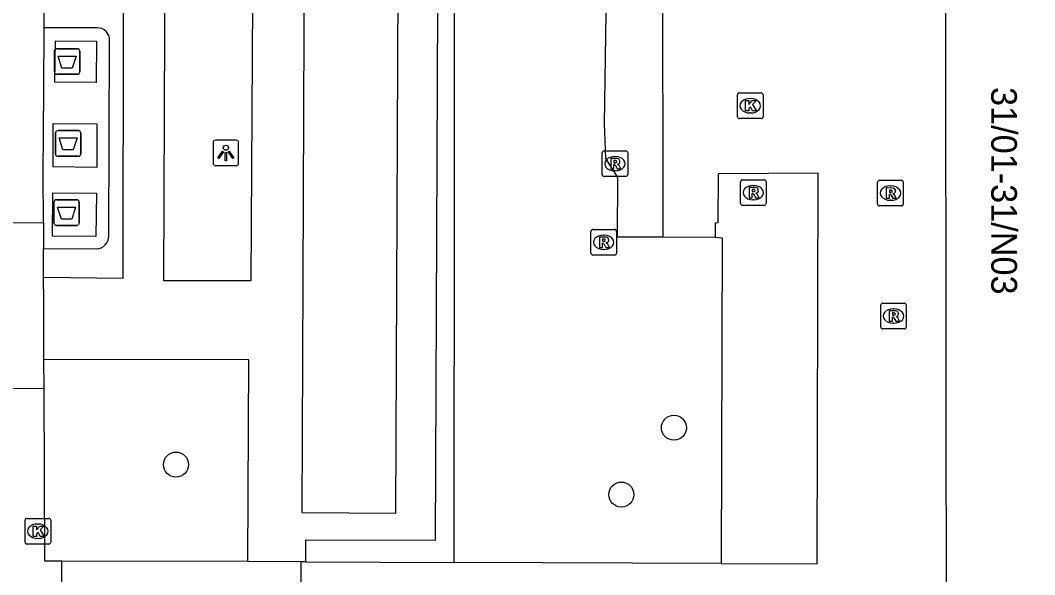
# Model space of a CAD drawing. Extents: x 161477 to 163040, y 383680 to 384868.
# Drawn here: x 161936.87 to 161976.46, y 384449.15 to 384470.8 of the extents above; entities that cross this region are included whole.
import ezdxf

# ---------------------------------------------------------------- set-up
doc = ezdxf.new("R2010")
doc.units = 0
for name, color, linetype in [('IMGEO_Afval_apart_plaats', 7, 'Continuous'), ('IMGEO_Boom', 7, 'Continuous'), ('IMGEO_Groenvoorziening', 7, 'Continuous'), ('IMGEO_Kolk', 7, 'Continuous'), ('IMGEO_Lichtpunt', 7, 'Continuous'), ('IMGEO_Pand', 7, 'Continuous'), ('IMGEO_Pand_nummerreeks', 7, 'Continuous'), ('IMGEO_Rijbaan_lokaal_open', 7, 'Continuous'), ('IMGEO_Rioolput', 7, 'Continuous'), ('IMGEO_Voetpad_gesloten', 7, 'Continuous'), ('IMGEO_Voetpad_open', 7, 'Continuous')]:
    doc.layers.add(name, color=color, linetype=linetype)

msp = doc.modelspace()

# ---------------------------------------------------------------- linework, layer by layer
at = {"layer": 'IMGEO_Afval_apart_plaats'}
for p, q in [((161938.205, 384468.79), (161938.205, 384469.59)), ((161938.205, 384469.59), (161938.205, 384468.79)), ((161938.305, 384469.69), (161939.095, 384469.69)), ((161939.095, 384469.69), (161938.305, 384469.69)), ((161939.195, 384469.59), (161939.195, 384468.79)), ((161939.195, 384468.79), (161939.195, 384469.59)), ((161939.095, 384468.69), (161938.305, 384468.69)), ((161938.305, 384468.69), (161939.095, 384468.69)), ((161938.245, 384465.59), (161938.245, 384466.39)), ((161938.245, 384466.39), (161938.245, 384465.59)), ((161938.345, 384466.49), (161939.135, 384466.49)), ((161939.135, 384466.49), (161938.345, 384466.49)), ((161939.235, 384466.39), (161939.235, 384465.59)), ((161939.235, 384465.59), (161939.235, 384466.39)), ((161939.135, 384465.49), (161938.345, 384465.49)), ((161938.345, 384465.49), (161939.135, 384465.49)), ((161938.285, 384463.79), (161939.075, 384463.79)), ((161939.075, 384463.79), (161938.285, 384463.79)), ((161938.185, 384462.89), (161938.185, 384463.69)), ((161938.185, 384463.69), (161938.185, 384462.89)), ((161939.175, 384463.69), (161939.175, 384462.89)), ((161939.175, 384462.89), (161939.175, 384463.69)), ((161939.075, 384462.79), (161938.285, 384462.79)), ((161938.285, 384462.79), (161939.075, 384462.79))]:
    msp.add_line(p, q, dxfattribs=at)
for points in [[(161938.348, 384469.404), (161939.052, 384469.404), (161938.903, 384468.934), (161938.497, 384468.934), (161938.348, 384469.404)], [(161938.388, 384466.204), (161939.092, 384466.204), (161938.943, 384465.734), (161938.537, 384465.734), (161938.388, 384466.204)], [(161938.328, 384463.504), (161939.032, 384463.504), (161938.883, 384463.034), (161938.477, 384463.034), (161938.328, 384463.504)]]:
    msp.add_lwpolyline(points, dxfattribs=at)
for centre, start, end in [((161938.305, 384469.59), 90, 180), ((161938.305, 384469.59), 90, 180), ((161939.095, 384469.59), 0, 90), ((161939.095, 384469.59), 360, 90), ((161938.305, 384468.79), 180, 270), ((161938.305, 384468.79), 180, 270), ((161939.095, 384468.79), 270, 0), ((161939.095, 384468.79), 270, 0), ((161938.345, 384466.39), 90, 180), ((161938.345, 384466.39), 90, 180), ((161939.135, 384466.39), 0, 90), ((161939.135, 384466.39), 360, 90), ((161938.345, 384465.59), 180, 270), ((161938.345, 384465.59), 180, 270), ((161939.135, 384465.59), 270, 0), ((161939.135, 384465.59), 270, 0), ((161938.285, 384463.69), 90, 180), ((161938.285, 384463.69), 90, 180), ((161939.075, 384463.69), 0, 90), ((161939.075, 384463.69), 360, 90), ((161938.285, 384462.89), 180, 270), ((161938.285, 384462.89), 180, 270), ((161939.075, 384462.89), 270, 0), ((161939.075, 384462.89), 270, 0)]:
    msp.add_arc(centre, 0.1, start, end, dxfattribs=at)
at = {"layer": 'IMGEO_Boom'}
for centre in [(161962.38, 384454.89), (161942.95, 384453.45), (161960.33, 384452.28)]:
    msp.add_circle(centre, 0.489, dxfattribs=at)
at = {"layer": 'IMGEO_Groenvoorziening'}
for points in [[(161959.833, 384486.751), (161959.834, 384486.629), (161959.867, 384480.582), (161959.657, 384466.76), (161959.717, 384465.398), (161960.18, 384464.665), (161960.165, 384462.341), (161961.956, 384462.341)], [(161953.808, 384449.628), (161953.825, 384480.322), (161953.189, 384480.342)], [(161963.984, 384462.326), (161964.269, 384462.298), (161964.226, 384449.593)]]:
    msp.add_lwpolyline(points, dxfattribs=at)
at = {"layer": 'IMGEO_Kolk'}
for p, q in [((161964.859, 384467.034), (161964.859, 384467.886)), ((161964.934, 384467.96), (161965.786, 384467.96)), ((161965.86, 384467.886), (161965.86, 384467.034)), ((161965.347, 384467.74), (161965.372, 384467.74)), ((161965.786, 384466.96), (161964.934, 384466.96)), ((161965.37, 384467.18), (161965.345, 384467.18)), ((161937.059, 384450.422), (161937.059, 384451.274)), ((161937.134, 384451.348), (161937.986, 384451.348)), ((161937.547, 384451.128), (161937.572, 384451.128)), ((161938.06, 384451.274), (161938.06, 384450.422)), ((161937.986, 384450.348), (161937.134, 384450.348)), ((161937.57, 384450.568), (161937.545, 384450.568))]:
    msp.add_line(p, q, dxfattribs=at)
for points in [[(161964.859, 384467.034), (161964.859, 384467.886)], [(161964.934, 384467.96), (161965.786, 384467.96)], [(161965.86, 384467.886), (161965.86, 384467.034)], [(161965.18, 384467.66), (161965.303, 384467.66), (161965.303, 384467.509), (161965.433, 384467.66), (161965.597, 384467.66), (161965.451, 384467.509), (161965.604, 384467.26), (161965.452, 384467.26), (161965.367, 384467.424), (161965.303, 384467.357), (161965.303, 384467.26), (161965.18, 384467.26), (161965.18, 384467.66)], [(161965.786, 384466.96), (161964.934, 384466.96)], [(161937.059, 384450.422), (161937.059, 384451.274)], [(161937.134, 384451.348), (161937.986, 384451.348)], [(161938.06, 384451.274), (161938.06, 384450.422)], [(161937.38, 384451.048), (161937.503, 384451.048), (161937.503, 384450.897), (161937.633, 384451.048), (161937.797, 384451.048), (161937.651, 384450.897), (161937.804, 384450.648), (161937.652, 384450.648), (161937.567, 384450.812), (161937.503, 384450.745), (161937.503, 384450.648), (161937.38, 384450.648), (161937.38, 384451.048)], [(161937.986, 384450.348), (161937.134, 384450.348)]]:
    msp.add_lwpolyline(points, dxfattribs=at)
for centre, start, end in [((161964.936, 384467.884), 91.552, 178.448), ((161964.936, 384467.884), 91.552, 178.448), ((161965.784, 384467.884), 1.552, 88.448), ((161965.784, 384467.884), 1.552, 88.448), ((161964.936, 384467.036), 181.552, 268.448), ((161964.936, 384467.036), 181.552, 268.448), ((161965.784, 384467.036), 271.552, 358.448), ((161965.784, 384467.036), 271.552, 358.448), ((161937.136, 384451.272), 91.552, 178.448), ((161937.136, 384451.272), 91.552, 178.448), ((161937.984, 384451.272), 1.552, 88.448), ((161937.984, 384451.272), 1.552, 88.448), ((161937.136, 384450.424), 181.552, 268.448), ((161937.136, 384450.424), 181.552, 268.448), ((161937.984, 384450.424), 271.552, 358.448), ((161937.984, 384450.424), 271.552, 358.448)]:
    msp.add_arc(centre, 0.0765, start, end, dxfattribs=at)
for centre, major_axis, ratio, start_param, end_param in [((161965.346, 384467.46), (-0.387, 0.002), 0.722429, 4.712389, 7.853982), ((161965.371, 384467.46), (-0.39, 0.002), 0.717154, 1.570796, 4.712389), ((161937.546, 384450.848), (-0.387, 0.002), 0.722429, 4.712389, 7.853982), ((161937.571, 384450.848), (-0.39, 0.002), 0.717154, 1.570796, 4.712389)]:
    msp.add_ellipse(centre, major_axis=major_axis, ratio=ratio, start_param=start_param, end_param=end_param, dxfattribs=at)
at = {"layer": 'IMGEO_Lichtpunt'}
for p, q in [((161944.397, 384466.023), (161944.397, 384465.216)), ((161944.397, 384466.023), (161944.397, 384465.216)), ((161945.299, 384466.118), (161944.491, 384466.118)), ((161945.299, 384466.118), (161944.491, 384466.118)), ((161945.393, 384465.216), (161945.393, 384466.023)), ((161945.393, 384465.216), (161945.393, 384466.023)), ((161944.491, 384465.122), (161945.299, 384465.122)), ((161944.491, 384465.122), (161945.299, 384465.122))]:
    msp.add_line(p, q, dxfattribs=at)
for points in [[(161944.771, 384465.687), (161944.81, 384465.659), (161944.622, 384465.397), (161944.584, 384465.424), (161944.771, 384465.687)], [(161944.873, 384465.639), (161944.92, 384465.639), (161944.92, 384465.317), (161944.873, 384465.317), (161944.873, 384465.639)], [(161944.983, 384465.659), (161945.021, 384465.686), (161945.208, 384465.424), (161945.169, 384465.396), (161944.983, 384465.659)]]:
    msp.add_lwpolyline(points, dxfattribs=at)
msp.add_circle((161944.896, 384465.821), 0.0994, dxfattribs=at)
for centre, start, end in [((161944.491, 384466.023), 90, 180), ((161944.491, 384466.023), 90, 180), ((161945.299, 384466.023), 0, 90), ((161945.299, 384466.023), 0, 90), ((161944.491, 384465.216), 180, 270), ((161944.491, 384465.216), 180, 270), ((161945.299, 384465.216), 270, 0), ((161945.299, 384465.216), 270, 360)]:
    msp.add_arc(centre, 0.0946, start, end, dxfattribs=at)
at = {"layer": 'IMGEO_Pand'}
msp.add_lwpolyline([(161973.024, 384445.839), (161972.98, 384481.996), (161973.195, 384482.006), (161973.203, 384482.222), (161979.522, 384482.177), (161979.522, 384482.397), (161979.466, 384490.06)], dxfattribs=at)
at = {"layer": 'IMGEO_Rijbaan_lokaal_open'}
for points in [[(161937.809, 384470.509), (161937.905, 384486.797)], [(161937.779, 384462.885), (161937.772, 384464.792), (161937.795, 384468.086), (161937.809, 384470.509)], [(161930.724, 384462.946), (161937.779, 384462.885)], [(161937.779, 384462.885), (161937.774, 384462.364), (161937.776, 384461.891)], [(161937.782, 384460.765), (161937.776, 384461.891)], [(161937.797, 384457.548), (161937.786, 384459.814), (161937.782, 384460.765)], [(161937.802, 384456.404), (161937.797, 384457.548)], [(161937.802, 384456.404), (161923.124, 384456.523)], [(161938.489, 384449.676), (161937.834, 384449.677), (161937.802, 384456.404)], [(161938.463, 384424.383), (161938.489, 384449.676)]]:
    msp.add_lwpolyline(points, dxfattribs=at)
at = {"layer": 'IMGEO_Rioolput'}
for p, q in [((161959.579, 384464.774), (161959.579, 384465.626)), ((161959.654, 384465.7), (161960.506, 384465.7)), ((161960.067, 384465.48), (161960.092, 384465.48)), ((161960.58, 384465.626), (161960.58, 384464.774)), ((161960.506, 384464.7), (161959.654, 384464.7)), ((161960.09, 384464.92), (161960.065, 384464.92)), ((161964.979, 384463.644), (161964.979, 384464.496)), ((161965.054, 384464.57), (161965.906, 384464.57)), ((161965.467, 384464.35), (161965.492, 384464.35)), ((161965.98, 384464.496), (161965.98, 384463.644)), ((161970.329, 384463.624), (161970.329, 384464.476)), ((161970.404, 384464.55), (161971.256, 384464.55)), ((161970.817, 384464.33), (161970.842, 384464.33)), ((161971.33, 384464.476), (161971.33, 384463.624)), ((161965.49, 384463.79), (161965.465, 384463.79)), ((161965.906, 384463.57), (161965.054, 384463.57)), ((161971.256, 384463.55), (161970.404, 384463.55)), ((161970.84, 384463.77), (161970.815, 384463.77)), ((161959.214, 384462.63), (161960.066, 384462.63)), ((161959.139, 384461.704), (161959.139, 384462.556)), ((161959.627, 384462.41), (161959.652, 384462.41)), ((161960.14, 384462.556), (161960.14, 384461.704)), ((161959.65, 384461.85), (161959.625, 384461.85)), ((161960.066, 384461.63), (161959.214, 384461.63)), ((161970.449, 384458.824), (161970.449, 384459.676)), ((161970.524, 384459.75), (161971.376, 384459.75)), ((161970.937, 384459.53), (161970.962, 384459.53)), ((161971.45, 384459.676), (161971.45, 384458.824)), ((161971.376, 384458.75), (161970.524, 384458.75)), ((161970.96, 384458.97), (161970.935, 384458.97))]:
    msp.add_line(p, q, dxfattribs=at)
for points in [[(161959.579, 384464.774), (161959.579, 384465.626)], [(161959.654, 384465.7), (161960.506, 384465.7)], [(161960.168, 384465.398), (161959.916, 384465.4), (161959.916, 384465)], [(161960.58, 384465.626), (161960.58, 384464.774)], [(161959.916, 384465), (161960.04, 384465), (161960.04, 384465.162), (161960.051, 384465.162)], [(161960.094, 384465.319), (161960.04, 384465.319), (161960.04, 384465.238)], [(161960.04, 384465.238), (161960.092, 384465.238)], [(161960.098, 384465.133), (161960.169, 384465), (161960.309, 384465), (161960.244, 384465.126)], [(161960.506, 384464.7), (161959.654, 384464.7)], [(161964.979, 384463.644), (161964.979, 384464.496)], [(161965.054, 384464.57), (161965.906, 384464.57)], [(161965.568, 384464.268), (161965.316, 384464.27), (161965.316, 384463.87)], [(161965.494, 384464.189), (161965.44, 384464.189), (161965.44, 384464.108)], [(161965.98, 384464.496), (161965.98, 384463.644)], [(161970.329, 384463.624), (161970.329, 384464.476)], [(161970.404, 384464.55), (161971.256, 384464.55)], [(161970.918, 384464.248), (161970.666, 384464.25), (161970.666, 384463.85)], [(161971.33, 384464.476), (161971.33, 384463.624)], [(161965.316, 384463.87), (161965.44, 384463.87), (161965.44, 384464.032), (161965.451, 384464.032)], [(161965.44, 384464.108), (161965.492, 384464.108)], [(161965.498, 384464.003), (161965.569, 384463.87), (161965.709, 384463.87), (161965.644, 384463.996)], [(161970.666, 384463.85), (161970.79, 384463.85), (161970.79, 384464.012), (161970.801, 384464.012)], [(161970.844, 384464.169), (161970.79, 384464.169), (161970.79, 384464.088)], [(161970.79, 384464.088), (161970.842, 384464.088)], [(161970.848, 384463.983), (161970.919, 384463.85), (161971.059, 384463.85), (161970.994, 384463.976)], [(161965.906, 384463.57), (161965.054, 384463.57)], [(161971.256, 384463.55), (161970.404, 384463.55)], [(161959.214, 384462.63), (161960.066, 384462.63)], [(161959.139, 384461.704), (161959.139, 384462.556)], [(161959.728, 384462.328), (161959.476, 384462.33), (161959.476, 384461.93)], [(161959.654, 384462.249), (161959.6, 384462.249), (161959.6, 384462.168)], [(161960.14, 384462.556), (161960.14, 384461.704)], [(161959.476, 384461.93), (161959.6, 384461.93), (161959.6, 384462.092), (161959.611, 384462.092)], [(161959.6, 384462.168), (161959.652, 384462.168)], [(161959.658, 384462.063), (161959.729, 384461.93), (161959.869, 384461.93), (161959.804, 384462.056)], [(161960.066, 384461.63), (161959.214, 384461.63)], [(161970.449, 384458.824), (161970.449, 384459.676)], [(161970.524, 384459.75), (161971.376, 384459.75)], [(161971.038, 384459.448), (161970.786, 384459.45), (161970.786, 384459.05)], [(161971.45, 384459.676), (161971.45, 384458.824)], [(161970.786, 384459.05), (161970.91, 384459.05), (161970.91, 384459.212), (161970.921, 384459.212)], [(161970.964, 384459.369), (161970.91, 384459.369), (161970.91, 384459.288)], [(161970.91, 384459.288), (161970.962, 384459.288)], [(161970.968, 384459.183), (161971.039, 384459.05), (161971.179, 384459.05), (161971.114, 384459.176)], [(161971.376, 384458.75), (161970.524, 384458.75)]]:
    msp.add_lwpolyline(points, dxfattribs=at)
for centre, radius, start, end in [((161959.656, 384465.624), 0.0765, 91.552, 178.448), ((161959.656, 384465.624), 0.0765, 91.552, 178.448), ((161960.167, 384465.288), 0.109, 350.3612, 89.416), ((161960.504, 384465.624), 0.0765, 1.552, 88.448), ((161960.504, 384465.624), 0.0765, 1.552, 88.448), ((161960.05, 384465.109), 0.0533, 26.0293, 88.6989), ((161960.076, 384465.427), 0.19, 274.7715, 282.9687), ((161960.1, 384465.223), 0.0964, 77.0061, 93.1865), ((161960.114, 384465.28), 0.0378, 276.6634, 79.6772), ((161960.165, 384465.288), 0.112, 277.5842, 350.9817), ((161960.149, 384465.073), 0.108, 29.5134, 73.7905), ((161959.656, 384464.776), 0.0765, 181.552, 268.448), ((161959.656, 384464.776), 0.0765, 181.552, 268.448), ((161960.504, 384464.776), 0.0765, 271.552, 358.448), ((161960.504, 384464.776), 0.0765, 271.552, 358.448), ((161965.056, 384464.494), 0.0765, 91.552, 178.448), ((161965.056, 384464.494), 0.0765, 91.552, 178.448), ((161965.5, 384464.093), 0.0964, 77.0061, 93.1865), ((161965.514, 384464.15), 0.0378, 276.6634, 79.6772), ((161965.567, 384464.158), 0.109, 350.3612, 89.416), ((161965.904, 384464.494), 0.0765, 1.552, 88.448), ((161965.904, 384464.494), 0.0765, 1.552, 88.448), ((161970.406, 384464.474), 0.0765, 91.552, 178.448), ((161970.406, 384464.474), 0.0765, 91.552, 178.448), ((161970.917, 384464.138), 0.109, 350.3612, 89.416), ((161971.254, 384464.474), 0.0765, 1.552, 88.448), ((161971.254, 384464.474), 0.0765, 1.552, 88.448), ((161965.45, 384463.979), 0.0533, 26.0293, 88.6989), ((161965.476, 384464.297), 0.19, 274.7715, 282.9687), ((161965.565, 384464.158), 0.112, 277.5842, 350.9817), ((161965.549, 384463.943), 0.108, 29.5134, 73.7905), ((161970.8, 384463.959), 0.0533, 26.0293, 88.6989), ((161970.826, 384464.277), 0.19, 274.7715, 282.9687), ((161970.85, 384464.073), 0.0964, 77.0061, 93.1865), ((161970.864, 384464.13), 0.0378, 276.6634, 79.6772), ((161970.915, 384464.138), 0.112, 277.5842, 350.9817), ((161970.899, 384463.923), 0.108, 29.5134, 73.7905), ((161965.056, 384463.646), 0.0765, 181.552, 268.448), ((161965.056, 384463.646), 0.0765, 181.552, 268.448), ((161965.904, 384463.646), 0.0765, 271.552, 358.448), ((161965.904, 384463.646), 0.0765, 271.552, 358.448), ((161970.406, 384463.626), 0.0765, 181.552, 268.448), ((161970.406, 384463.626), 0.0765, 181.552, 268.448), ((161971.254, 384463.626), 0.0765, 271.552, 358.448), ((161971.254, 384463.626), 0.0765, 271.552, 358.448), ((161959.216, 384462.554), 0.0765, 91.552, 178.448), ((161959.216, 384462.554), 0.0765, 91.552, 178.448), ((161960.064, 384462.554), 0.0765, 1.552, 88.448), ((161960.064, 384462.554), 0.0765, 1.552, 88.448), ((161959.66, 384462.153), 0.0964, 77.0061, 93.1865), ((161959.674, 384462.21), 0.0378, 276.6634, 79.6772), ((161959.727, 384462.218), 0.109, 350.3612, 89.416), ((161959.725, 384462.218), 0.112, 277.5842, 350.9817), ((161959.61, 384462.039), 0.0533, 26.0293, 88.6989), ((161959.636, 384462.357), 0.19, 274.7715, 282.9687), ((161959.709, 384462.003), 0.108, 29.5134, 73.7905), ((161959.216, 384461.706), 0.0765, 181.552, 268.448), ((161959.216, 384461.706), 0.0765, 181.552, 268.448), ((161960.064, 384461.706), 0.0765, 271.552, 358.448), ((161960.064, 384461.706), 0.0765, 271.552, 358.448), ((161970.526, 384459.674), 0.0765, 91.552, 178.448), ((161970.526, 384459.674), 0.0765, 91.552, 178.448), ((161971.037, 384459.338), 0.109, 350.3612, 89.416), ((161971.374, 384459.674), 0.0765, 1.552, 88.448), ((161971.374, 384459.674), 0.0765, 1.552, 88.448), ((161970.92, 384459.159), 0.0533, 26.0293, 88.6989), ((161970.946, 384459.477), 0.19, 274.7715, 282.9687), ((161970.97, 384459.273), 0.0964, 77.0061, 93.1865), ((161970.984, 384459.33), 0.0378, 276.6634, 79.6772), ((161971.035, 384459.338), 0.112, 277.5842, 350.9817), ((161971.019, 384459.123), 0.108, 29.5134, 73.7905), ((161970.526, 384458.826), 0.0765, 181.552, 268.448), ((161970.526, 384458.826), 0.0765, 181.552, 268.448), ((161971.374, 384458.826), 0.0765, 271.552, 358.448), ((161971.374, 384458.826), 0.0765, 271.552, 358.448)]:
    msp.add_arc(centre, radius, start, end, dxfattribs=at)
for centre, major_axis, ratio, start_param, end_param in [((161960.066, 384465.2), (-0.387, 0.002), 0.722429, 4.712389, 7.853982), ((161960.091, 384465.2), (-0.39, 0.002), 0.717154, 1.570796, 4.712389), ((161965.466, 384464.07), (-0.387, 0.002), 0.722429, 4.712389, 7.853982), ((161965.491, 384464.07), (-0.39, 0.002), 0.717154, 1.570796, 4.712389), ((161970.816, 384464.05), (-0.387, 0.002), 0.722429, 4.712389, 7.853982), ((161970.841, 384464.05), (-0.39, 0.002), 0.717154, 1.570796, 4.712389), ((161959.626, 384462.13), (-0.387, 0.002), 0.722429, 4.712389, 7.853982), ((161959.651, 384462.13), (-0.39, 0.002), 0.717154, 1.570796, 4.712389), ((161970.936, 384459.25), (-0.387, 0.002), 0.722429, 4.712389, 7.853982), ((161970.961, 384459.25), (-0.39, 0.002), 0.717154, 1.570796, 4.712389)]:
    msp.add_ellipse(centre, major_axis=major_axis, ratio=ratio, start_param=start_param, end_param=end_param, dxfattribs=at)
at = {"layer": 'IMGEO_Voetpad_gesloten'}
for points in [[(161938.227, 384468.385), (161938.246, 384469.994), (161939.849, 384469.982), (161939.833, 384468.366), (161938.227, 384468.385)], [(161939.858, 384466.751), (161939.864, 384465.044), (161938.16, 384465.075), (161938.162, 384466.763), (161939.858, 384466.751)], [(161939.842, 384464.043), (161939.825, 384462.358), (161938.135, 384462.363), (161938.149, 384464.063), (161939.842, 384464.043)]]:
    msp.add_lwpolyline(points, dxfattribs=at)
at = {"layer": 'IMGEO_Voetpad_open'}
for points in [[(161946.041, 384486.814), (161942.569, 384486.823), (161942.46, 384460.635), (161945.889, 384460.636), (161946.041, 384486.814)], [(161951.681, 384486.84), (161949.821, 384486.835), (161948.003, 384486.841), (161947.894, 384460.641), (161947.856, 384451.575), (161951.534, 384451.559), (161951.681, 384486.84)], [(161961.956, 384462.341), (161961.951, 384473.556), (161961.938, 384480.629), (161961.929, 384486.767), (161959.833, 384486.751)], [(161953.189, 384480.342), (161953.06, 384450.49), (161948.003, 384450.502), (161947.999, 384449.647)], [(161937.782, 384460.765), (161940.884, 384460.734), (161940.899, 384471.1)], [(161939.86, 384470.5), (161937.809, 384470.509)], [(161940.327, 384462.384), (161940.352, 384470.003)], [(161964.226, 384449.593), (161967.974, 384449.58), (161968.006, 384464.823), (161964.106, 384464.797), (161964.094, 384462.888), (161963.988, 384462.879), (161963.984, 384462.326)], [(161961.956, 384462.341), (161963.984, 384462.326)], [(161937.776, 384461.891), (161939.838, 384461.875)], [(161945.757, 384449.661), (161945.796, 384457.541), (161937.797, 384457.548)], [(161945.757, 384449.661), (161938.489, 384449.676)], [(161947.822, 384449.647), (161945.757, 384449.661)], [(161947.822, 384449.647), (161947.813, 384445.945)], [(161947.999, 384449.647), (161947.822, 384449.647)], [(161947.999, 384449.647), (161953.808, 384449.628)], [(161964.226, 384449.593), (161953.808, 384449.628)]]:
    msp.add_lwpolyline(points, dxfattribs=at)
for centre, radius, start, end in [((161939.893, 384470.041), 0.46, 355.3003, 94.1204), ((161939.825, 384462.377), 0.502, 271.4806, 0.8155)]:
    msp.add_arc(centre, radius, start, end, dxfattribs=at)

# ---------------------------------------------------------------- texts
at = {"layer": 'IMGEO_Pand_nummerreeks'}
msp.add_text('31/01-31/N03', height=1, rotation=270.0342, dxfattribs=at).set_placement((161974.763, 384468.192))

doc.saveas('drawing.dxf')
